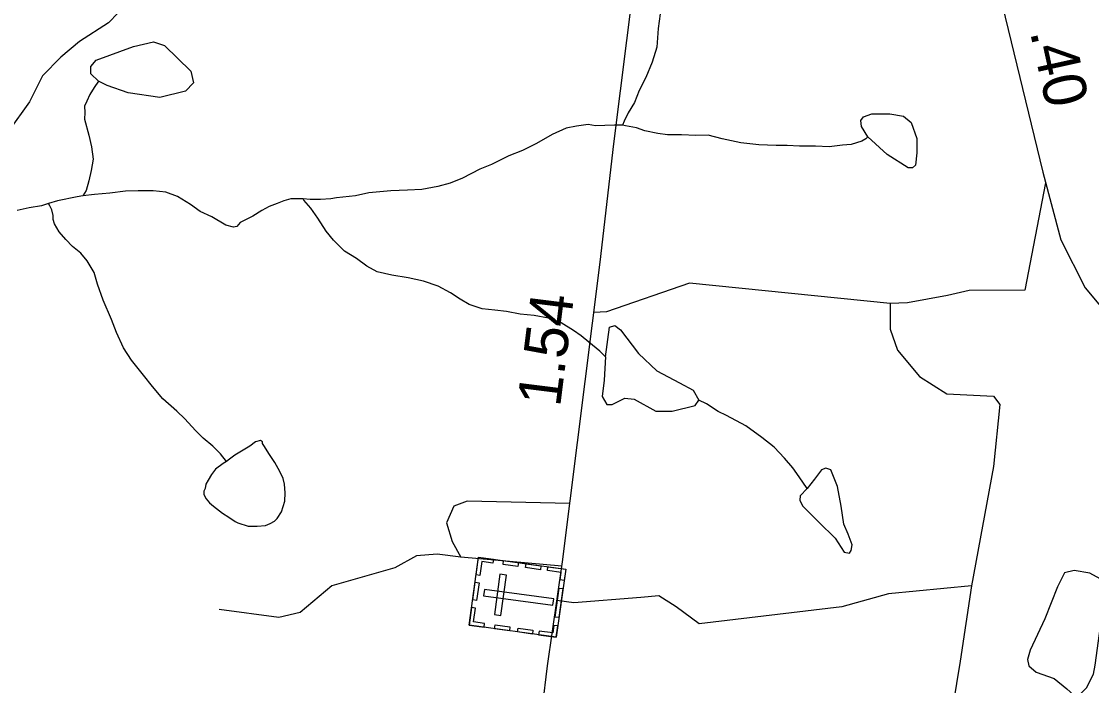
# Model space of a CAD drawing. Extents: x 2056842 to 2160602, y 826753 to 1016856.
# Drawn here: x 2090235 to 2093334, y 855779 to 857702 of the extents above; entities that cross this region are included whole.
import ezdxf

# ---------------------------------------------------------------- set-up
doc = ezdxf.new("R2010")
doc.units = 0
for name, color, linetype in [('Exist Cultural Cemetery CELL', 7, 'Continuous'), ('Exist Hydrographic Creek Single Shore', 7, 'Continuous'), ('Exist Hydrographic Misc Water Feature', 7, 'Continuous'), ('Exist Road Non-System Type 51', 7, 'Continuous'), ('Exist Road Primary NC Attributed', 7, 'Continuous'), ('Exist Road Primary NC Service Mileage Hundredths English Label', 7, 'Continuous'), ('Exist Road Secondary Mileage Hundredths English Label', 7, 'Continuous'), ('Exist Road Secondary Type 51 Attributed', 7, 'Continuous')]:
    doc.layers.add(name, color=color, linetype=linetype)

msp = doc.modelspace()

# ---------------------------------------------------------------- linework, layer by layer
at = {"layer": 'Exist Cultural Cemetery CELL'}
for points in [[(2091531.8, 855953.6), (2091559, 856150.8), (2091811.3, 856115.9), (2091784, 855918.7)], [(2091602, 856144.9), (2091600.5, 856133.7), (2091568.6, 856138.1), (2091563, 856097.9), (2091552, 856099.4), (2091559.1, 856150.9)], [(2091672.8, 856123.6), (2091629.9, 856129.5), (2091631.5, 856140.8), (2091674.4, 856134.9)], [(2091738.1, 856114.5), (2091695.2, 856120.5), (2091696.8, 856131.8), (2091739.7, 856125.8)], [(2091806.7, 856083.1), (2091795.4, 856084.7), (2091798.4, 856106.5), (2091758.3, 856112), (2091759.9, 856123), (2091811.3, 856115.9)], [(2091604.8, 855984.7), (2091623.3, 855982.1), (2091639.4, 856098.8), (2091620.9, 856101.3)], [(2091541.9, 856027), (2091549, 856078.3), (2091560.3, 856076.7), (2091553.2, 856025.4)], [(2091575.7, 856057.6), (2091573.2, 856039.1), (2091774, 856011.3), (2091776.6, 856029.8)], [(2091780.5, 855977.2), (2091792.1, 856061.2), (2091803.4, 856059.7), (2091791.8, 855975.6)], [(2091574.7, 855947.6), (2091576.2, 855958.9), (2091544.3, 855963.3), (2091549.9, 856003.5), (2091538.9, 856005), (2091531.8, 855953.6)], [(2091648.1, 855937.5), (2091605.2, 855943.4), (2091606.8, 855954.7), (2091649.7, 855948.7)], [(2091714.7, 855928.2), (2091671.8, 855934.2), (2091673.4, 855945.5), (2091716.3, 855939.5)], [(2091788.5, 855951.5), (2091777.1, 855953), (2091774.1, 855931.3), (2091734.1, 855936.8), (2091732.5, 855925.8), (2091783.9, 855918.7)]]:
    msp.add_lwpolyline(points, close=True, dxfattribs=at)
at = {"layer": 'Exist Hydrographic Creek Single Shore'}
for points in [[(2091976, 857401.5), (2091952.2, 857401.4), (2091924.1, 857401.2), (2091897.9, 857399.6), (2091876.1, 857403.2), (2091842.1, 857399), (2091812.4, 857393), (2091772.4, 857374.7), (2091726.3, 857348.9), (2091686.5, 857328.6), (2091646.3, 857312.7), (2091596.5, 857288.2), (2091562.6, 857274.3), (2091512.4, 857248.2), (2091476.9, 857234.1), (2091440.8, 857223.8), (2091394.9, 857215.7), (2091352.9, 857213.6), (2091304.9, 857211.5), (2091240.9, 857205.4), (2091203, 857197.3), (2091147.2, 857191.2), (2091131, 857188.7), (2091101.1, 857186.8), (2091070.9, 857186.9), (2091051.2, 857188.7)], [(2092686.1, 857367.7), (2092680.4, 857361.7), (2092668.3, 857355.8), (2092638.1, 857345.4), (2092612.3, 857343.6), (2092574.1, 857339.3), (2092534.2, 857341.3), (2092488.2, 857341.3), (2092452.5, 857343.1), (2092420.6, 857343.1), (2092370.3, 857344.6), (2092318, 857350.4), (2092264.5, 857362.2), (2092224.1, 857372.4), (2092188.2, 857372.2), (2092146.2, 857374.1), (2092106.2, 857374.1), (2092077.9, 857377.9), (2092040.2, 857385.7), (2092016.4, 857393.8), (2091984.2, 857399.4), (2091976, 857401.5)], [(2091051.2, 857188.7), (2091043, 857188.7), (2091014.9, 857188.5), (2090994.8, 857182.6), (2090975.4, 857174.6), (2090953, 857166.2), (2090931.3, 857154.5), (2090905, 857138.2), (2090868.9, 857120.1), (2090859.3, 857108.2), (2090849.2, 857106.1), (2090827.1, 857111.9), (2090786.9, 857135.8), (2090753.1, 857151.9), (2090725, 857171.6), (2090686.8, 857195.6), (2090653.2, 857207.6), (2090616.9, 857211.5), (2090573, 857211.2), (2090537, 857211), (2090490.8, 857205), (2090447.1, 857200.7), (2090412.9, 857196.6)], [(2090313.2, 857174.4), (2090293.1, 857168.5), (2090257.3, 857162.1), (2090223.2, 857154.3)], [(2091926.5, 856731), (2091910, 856747.3), (2091878.2, 856773.2), (2091856.1, 856791.2), (2091834.1, 856807.1), (2091797.8, 856829.2), (2091761.9, 856842.8), (2091719.9, 856850.8), (2091679.7, 856854.8), (2091639.7, 856862.5), (2091606.1, 856866.4), (2091569.8, 856870.3), (2091531.7, 856882.1), (2091506, 856898.2), (2091477.9, 856915.8), (2091441.6, 856935.9), (2091399.8, 856950), (2091355.5, 856959.6), (2091307.5, 856967.6), (2091265.5, 856977.2), (2091235.4, 856993.2), (2091205.4, 857015.2), (2091171.2, 857037), (2091139.2, 857069), (2091117.2, 857095.1), (2091093.3, 857132.8), (2091073, 857161), (2091052.7, 857184.8), (2091051.2, 857188.7)], [(2091926.5, 856731), (2091938.1, 856816.5), (2091953.9, 856821.8), (2091969.7, 856808.6), (2092022.4, 856740.1), (2092075.1, 856690), (2092141, 856655.7), (2092180.5, 856634.6), (2092196.3, 856605.6)], [(2091926.5, 856731), (2091922.3, 856663.6), (2091917, 856616.1), (2091930.2, 856592.4), (2091946, 856592.4), (2091982.9, 856610.9), (2092009.2, 856608.2), (2092072.5, 856574), (2092119.9, 856574), (2092185.8, 856589.8), (2092196.3, 856605.6)], [(2092510.4, 856350), (2092487.2, 856383.1), (2092469, 856409.4), (2092444.8, 856437), (2092414.8, 856469.1), (2092379.1, 856496.9), (2092332.8, 856530.6), (2092276.6, 856560.6), (2092252.6, 856572.4), (2092218.6, 856594.6), (2092196.3, 856605.6)]]:
    msp.add_lwpolyline(points, dxfattribs=at)
at = {"layer": 'Exist Hydrographic Misc Water Feature'}
for points in [[(2092118.5, 857853.8), (2092114.6, 857845.9), (2092100.9, 857829.7), (2092094.9, 857814), (2092089, 857767.8), (2092084.9, 857723.8), (2092079.1, 857681.7), (2092075.5, 857627.9), (2092061.7, 857583.7), (2092043.7, 857539.8), (2092023.8, 857501.8), (2092010, 857467.8), (2091991.8, 857437.6), (2091980.1, 857413.4), (2091976, 857401.5)], [(2090458, 857528.9), (2090436.2, 857550.5), (2090436.2, 857571.6), (2090452, 857590.1), (2090560, 857629.6), (2090618, 857642.8), (2090649.6, 857632.2), (2090726, 857558.4), (2090733.9, 857524.2), (2090710.2, 857500.4), (2090636.4, 857482), (2090544.2, 857495.2), (2090483.6, 857516.2), (2090458, 857528.9)], [(2090458, 857528.9), (2090446.1, 857510.8), (2090433.8, 857490.8), (2090424.2, 857470.8), (2090418, 857456.7), (2090418.4, 857438.8), (2090418, 857418.9), (2090430.3, 857372.8), (2090438.3, 857338.8), (2090442.6, 857302.8), (2090436.9, 857270.8), (2090430.9, 857240.9), (2090422.9, 857212.9), (2090412.9, 857196.6)], [(2092686.1, 857367.7), (2092667.4, 857397.7), (2092666.1, 857415.5), (2092673.7, 857425.6), (2092697.8, 857434.5), (2092749.7, 857434.5), (2092788.9, 857428.1), (2092811.7, 857409.1), (2092828.2, 857363.5), (2092828.2, 857321.7), (2092824.4, 857286.2), (2092815.5, 857278.6), (2092802.9, 857278.6), (2092742.1, 857316.6), (2092686.1, 857367.7)], [(2090412.9, 857196.6), (2090396.9, 857194.5), (2090339.3, 857182.6), (2090313.2, 857174.4)], [(2090829.4, 856428.2), (2090811.3, 856450), (2090789, 856472.1), (2090761.1, 856495.8), (2090739.3, 856517.8), (2090708.8, 856551.6), (2090684.8, 856573.5), (2090645, 856609.5), (2090614.9, 856645.4), (2090588.6, 856677.3), (2090554.4, 856721.1), (2090530.6, 856757.1), (2090510.3, 856801.2), (2090496.1, 856839), (2090472, 856895.1), (2090455.8, 856940.9), (2090445.7, 856974.9), (2090425.4, 857008.8), (2090407.4, 857030.6), (2090383.6, 857050.5), (2090363.5, 857070.5), (2090345, 857092.4), (2090331.3, 857116.4), (2090327.2, 857128.4), (2090327.2, 857140.6), (2090323.1, 857156.6), (2090317.3, 857168.5), (2090313.2, 857174.4)], [(2090829.4, 856428.2), (2090819.3, 856422), (2090797.2, 856405.9), (2090785.5, 856389.8), (2090775.6, 856373.9), (2090769.5, 856361.8), (2090767.4, 856349.9), (2090763.5, 856342), (2090763.5, 856331.9), (2090769.7, 856320), (2090779.5, 856308), (2090791.8, 856298), (2090817.9, 856278.2), (2090835.9, 856266.1), (2090854, 856254.1), (2090862.2, 856250.4), (2090891.9, 856240.2), (2090917.9, 856240.3), (2090941.9, 856242.3), (2090955.7, 856248.4), (2090967.8, 856254.6), (2090975.6, 856262.4), (2090987.9, 856282.5), (2090997.5, 856312.7), (2090999.3, 856336.7), (2090997.3, 856362.6), (2090993.6, 856378.6), (2090983.4, 856398.4), (2090969.4, 856424.4), (2090953.4, 856448.4), (2090937.2, 856474.4), (2090933.1, 856480.3), (2090933.1, 856484.4), (2090927.4, 856488.5), (2090913, 856484.5), (2090897, 856472.4), (2090877.1, 856460.3), (2090853.1, 856446.1), (2090837.6, 856434.3), (2090829.4, 856428.2)], [(2092510.4, 856350), (2092490.1, 856328.4), (2092488.9, 856315.8), (2092496.5, 856299.3), (2092544.6, 856252.4), (2092591.4, 856205.6), (2092618, 856165), (2092633.2, 856162.5), (2092638.3, 856170.1), (2092640.8, 856186.5), (2092629.4, 856217), (2092616.7, 856246.1), (2092609.2, 856298), (2092597.8, 856355.1), (2092578.8, 856403.2), (2092564.8, 856408.3), (2092552.2, 856403.2), (2092531.9, 856376.6), (2092510.4, 856350)], [(2093344.5, 855838.3), (2093359.7, 855951), (2093368.5, 856056.2), (2093358.4, 856087.8), (2093329.3, 856104.3), (2093283.7, 856111.9), (2093255.8, 856105.6), (2093235.6, 856065), (2093198.9, 855972.5), (2093155.8, 855881.3), (2093148.2, 855854.7), (2093152, 855835.7), (2093173.5, 855818), (2093225.5, 855799), (2093262.2, 855769.8), (2093282.4, 855750.8), (2093298.9, 855752.1), (2093319.1, 855772.4), (2093339.4, 855811.7), (2093344.5, 855838.3)]]:
    msp.add_lwpolyline(points, dxfattribs=at)
at = {"layer": 'Exist Road Non-System Type 51'}
msp.add_line((2091800.3, 856124.8), (2091507.7, 856150.8), dxfattribs=at)
for points in [[(2091634.4, 858175.2), (2091551.3, 858152.3), (2091497.3, 858139.8), (2091457.9, 858110.7), (2091403.9, 858106.6), (2091256.4, 858087.9), (2091152.6, 858075.4), (2091084, 858044.2), (2090973.9, 857963.2), (2090865.9, 857921.6), (2090776.6, 857911.2), (2090713.3, 857887.3), (2090646.8, 857854.1), (2090592.8, 857812.5), (2090543, 857756.4), (2090486.9, 857698.2), (2090403.8, 857644.1), (2090349.8, 857598.4), (2090295.8, 857544.4), (2090258.4, 857469.5), (2090198.2, 857384.3)], [(2093200.8, 857234.4), (2093140.3, 856924), (2092979.3, 856922.9), (2092917, 856908.4), (2092800.7, 856887.6), (2092750.8, 856885.5)], [(2092750.8, 856885.5), (2092169.3, 856943.7), (2091929.4, 856861.6), (2091892.6, 856859.1)], [(2092750.8, 856885.5), (2092750.8, 856810.7), (2092771.6, 856750.4), (2092836, 856673.5), (2092914.9, 856623.6), (2093049.9, 856617.4), (2093068.6, 856592.4), (2093049.9, 856413.7), (2092986.6, 856067.6)], [(2091823.1, 856305.8), (2091526.4, 856312.9), (2091487, 856298.3), (2091466.2, 856250.5), (2091482.8, 856196.5), (2091507.7, 856150.8)], [(2091507.7, 856150.8), (2091439.2, 856159.1), (2091379, 856154.9), (2091316.6, 856119.6), (2091133.9, 856067.6), (2091042.5, 855990.7), (2090980.2, 855976.2), (2090807.8, 855999)], [(2092986.6, 856067.6), (2092745.6, 856044.8), (2092610.6, 856007.4), (2092197.3, 855957.5), (2092130.8, 856007.4), (2092081, 856038.5), (2092029.1, 856034.4), (2091834.9, 856018.8), (2091785.7, 856025.4)], [(2092986.6, 856067.6), (2092953.3, 855849.4), (2092932.6, 855720.5), (2092872.3, 855647.8), (2092337.5, 855112.6), (2092283.5, 855068.9)]]:
    msp.add_lwpolyline(points, dxfattribs=at)
at = {"layer": 'Exist Road Primary NC Attributed'}
msp.add_lwpolyline([(2091255.4, 851735.3), (2091310.7, 852089.3), (2091463.3, 853439.2), (2091613.9, 854639.5), (2091758.2, 855835.6), (2091801.9, 856136.9), (2091910.9, 857004.6), (2091950.4, 857347.6), (2092044.9, 858101), (2092082.2, 858431.4), (2092170.5, 859143.2), (2092214.1, 859513.2), (2092249.2, 859809.6)], dxfattribs=at)
at = {"layer": 'Exist Road Secondary Type 51 Attributed'}
msp.add_lwpolyline([(2092249.2, 859809.6), (2092322.9, 859782.6), (2092428.8, 859732.7), (2092501.5, 859677.7), (2092577.3, 859593.5), (2092660.9, 859419.4), (2092699.3, 859290.6), (2092735.7, 859150.3), (2092812.5, 858832.3), (2092870.7, 858605.7), (2093017.1, 857989.5), (2093192.6, 857265.2), (2093244.5, 857069.9), (2093315.1, 856930.6), (2093407.6, 856819.4), (2093492.7, 856728), (2093679.6, 856572.1), (2093968.3, 856355.9), (2094328.7, 856078.5), (2094488.6, 855951.7), (2094613.2, 855835.3), (2094737.8, 855677.4)], dxfattribs=at)

# ---------------------------------------------------------------- texts
at = {"layer": 'Exist Road Primary NC Service Mileage Hundredths English Label'}
msp.add_text('1.54', height=125, rotation=82.8377, dxfattribs=at).set_placement((2091794.9, 856583.2))
at = {"layer": 'Exist Road Secondary Mileage Hundredths English Label'}
msp.add_text('.40', height=125, rotation=282.448, dxfattribs=at).set_placement((2093155.2, 857672.1))

doc.saveas('drawing.dxf')
